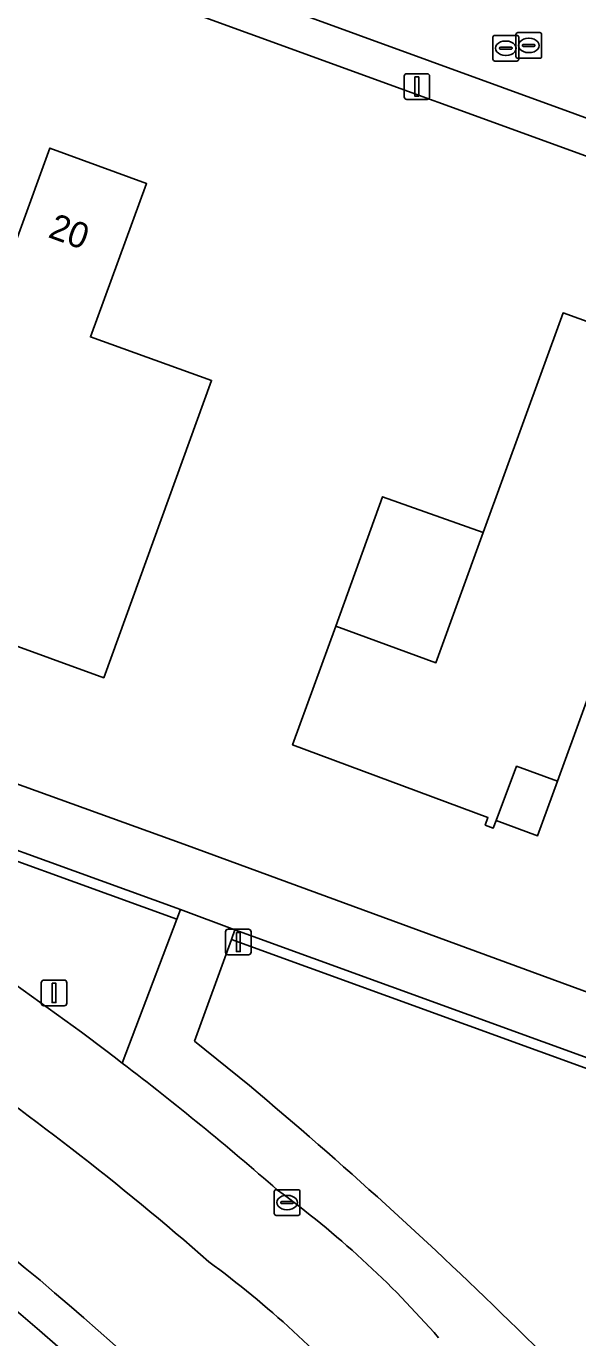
# Model space of a CAD drawing. Extents: x 155275 to 156265, y 382654 to 383635.
# Drawn here: x 156022.9 to 156044.4, y 383010.5 to 383061.5 of the extents above; entities that cross this region are included whole.
import ezdxf

# ---------------------------------------------------------------- set-up
doc = ezdxf.new("R2010")
doc.units = 0
for name, color, linetype in [('IMGEO_Berm_groen', 7, 'Continuous'), ('IMGEO_Erf', 7, 'Continuous'), ('IMGEO_Gemengd_bos', 7, 'Continuous'), ('IMGEO_Groenvoorziening', 7, 'Continuous'), ('IMGEO_Haag', 7, 'Continuous'), ('IMGEO_Kolk', 7, 'Continuous'), ('IMGEO_Lichtmast', 7, 'Continuous'), ('IMGEO_Oever', 7, 'Continuous'), ('IMGEO_Pand', 7, 'Continuous'), ('IMGEO_Pand_nummerreeks', 7, 'Continuous'), ('IMGEO_Pand_overbouw', 7, 'Continuous'), ('IMGEO_Rijbaan_lokaal_gesloten', 7, 'Continuous'), ('IMGEO_Rijbaan_lokaal_open', 7, 'Continuous'), ('IMGEO_Rioolput', 7, 'Continuous'), ('IMGEO_Voetpad_open', 7, 'Continuous'), ('IMGEO_Waterloop', 7, 'Continuous')]:
    doc.layers.add(name, color=color, linetype=linetype)

msp = doc.modelspace()

# ---------------------------------------------------------------- linework, layer by layer
at = {"layer": 'IMGEO_Berm_groen'}
for centre, radius, start, end in [((155954.164, 382926.724), 115.191, 48.82995, 55.67793), ((155941.755, 382915.711), 126.8, 45.51529, 56.31795), ((156006.856, 382981.976), 39.052, 41.1844, 53.6653)]:
    msp.add_arc(centre, radius, start, end, dxfattribs=at)
at = {"layer": 'IMGEO_Erf'}
msp.add_lwpolyline([(156053.405, 383053.282), (156024.267, 383063.882), (156019.569, 383065.592), (156008.38, 383069.647), (156007.464, 383067.127), (156003.307, 383068.627), (156000.278, 383060.307), (155999.895, 383059.254), (156003.466, 383057.943), (156002.169, 383054.409), (156003.682, 383053.857), (156000.577, 383045.339), (155991.015, 383048.81), (155993.341, 383055.226), (155994.514, 383058.459), (155993.183, 383058.932), (155987.971, 383044.488), (156029.02, 383029.675), (156070.2, 383014.578)], dxfattribs=at)
for points in [[(156025.902, 383036.158), (156019.583, 383038.444), (156021.139, 383042.693), (156021.304, 383043.145), (156019.471, 383043.812), (156019.307, 383043.361), (156018.97, 383043.484), (156023.809, 383056.763), (156027.571, 383055.384), (156025.384, 383049.419), (156030.101, 383047.727)], [(156043.787, 383050.353), (156049.467, 383048.305), (156043.574, 383032.131), (156041.974, 383032.711), (156041.182, 383030.603), (156041.071, 383030.305), (156040.756, 383030.424), (156040.862, 383030.722), (156033.253, 383033.543), (156034.938, 383038.163), (156038.838, 383036.74), (156040.679, 383041.803)]]:
    msp.add_lwpolyline(points, close=True, dxfattribs=at)
at = {"layer": 'IMGEO_Gemengd_bos'}
for points in [[(156026.625, 383021.164), (156028.751, 383026.761), (155986.946, 383041.916)], [(156073.103, 383010.641), (156030.875, 383025.972), (156029.443, 383022.019), (156031.575, 383020.289)]]:
    msp.add_lwpolyline(points, dxfattribs=at)
for centre, radius, start, end in [((155951.288, 382922.739), 123.948, 52.5684, 55.5194), ((155916.046, 382882.517), 179.8, 45.52814, 50.01859), ((155961.6, 382927.47), 115.813, 38.77261, 46.02979)]:
    msp.add_arc(centre, radius, start, end, dxfattribs=at)
at = {"layer": 'IMGEO_Groenvoorziening'}
for points in [[(155991.934, 383040.527), (155987.091, 383042.304), (155986.946, 383041.916), (156028.751, 383026.761), (156028.893, 383027.135)], [(156031.011, 383026.348), (156030.875, 383025.972), (156073.103, 383010.641), (156073.239, 383011.017)]]:
    msp.add_lwpolyline(points, close=True, dxfattribs=at)
at = {"layer": 'IMGEO_Haag'}
for points in [[(155991.934, 383040.527), (155987.091, 383042.304), (155986.946, 383041.916), (156028.751, 383026.761), (156028.893, 383027.135)], [(156031.011, 383026.348), (156030.875, 383025.972), (156073.103, 383010.641), (156073.239, 383011.017)]]:
    msp.add_lwpolyline(points, close=True, dxfattribs=at)
at = {"layer": 'IMGEO_Kolk'}
for p, q in [((156041.95, 383060.332), (156041.95, 383061.184)), ((156042.025, 383061.258), (156042.877, 383061.258)), ((156042.951, 383061.184), (156042.951, 383060.332)), ((156042.209, 383060.752), (156042.209, 383060.764)), ((156042.647, 383060.715), (156042.249, 383060.715)), ((156042.252, 383060.801), (156042.65, 383060.801)), ((156042.438, 383061.038), (156042.463, 383061.038)), ((156042.693, 383060.764), (156042.693, 383060.752)), ((156042.877, 383060.258), (156042.025, 383060.258)), ((156042.461, 383060.478), (156042.436, 383060.478)), ((156032.54, 383015.31), (156032.54, 383016.162)), ((156032.615, 383016.236), (156033.467, 383016.236)), ((156032.799, 383015.73), (156032.799, 383015.742)), ((156032.842, 383015.779), (156033.24, 383015.779)), ((156033.028, 383016.016), (156033.053, 383016.016)), ((156033.283, 383015.742), (156033.283, 383015.73)), ((156033.541, 383016.162), (156033.541, 383015.31)), ((156033.467, 383015.236), (156032.615, 383015.236)), ((156033.237, 383015.693), (156032.839, 383015.693)), ((156033.051, 383015.456), (156033.026, 383015.456))]:
    msp.add_line(p, q, dxfattribs=at)
for points in [[(156041.95, 383060.332), (156041.95, 383061.184)], [(156042.025, 383061.258), (156042.877, 383061.258)], [(156042.951, 383061.184), (156042.951, 383060.332)], [(156042.877, 383060.258), (156042.025, 383060.258)], [(156032.54, 383015.31), (156032.54, 383016.162)], [(156032.615, 383016.236), (156033.467, 383016.236)], [(156033.541, 383016.162), (156033.541, 383015.31)], [(156033.467, 383015.236), (156032.615, 383015.236)]]:
    msp.add_lwpolyline(points, dxfattribs=at)
for centre, radius, start, end in [((156042.027, 383061.182), 0.0765, 91.552, 178.448), ((156042.027, 383061.182), 0.0765, 91.552, 178.448), ((156042.875, 383061.182), 0.0765, 1.552, 88.448), ((156042.875, 383061.182), 0.0765, 1.552, 88.448), ((156042.249, 383060.761), 0.0403, 85.8775, 175.7526), ((156042.246, 383060.751), 0.0366, 178.938, 274.7102), ((156042.65, 383060.758), 0.043, 264.8664, 352.4533), ((156042.654, 383060.763), 0.0386, 1.7309, 96.639), ((156042.027, 383060.334), 0.0765, 181.552, 268.448), ((156042.027, 383060.334), 0.0765, 181.552, 268.448), ((156042.875, 383060.334), 0.0765, 271.552, 358.448), ((156042.875, 383060.334), 0.0765, 271.552, 358.448), ((156032.617, 383016.16), 0.0765, 91.552, 178.448), ((156032.617, 383016.16), 0.0765, 91.552, 178.448), ((156032.839, 383015.739), 0.0403, 85.8775, 175.7526), ((156033.244, 383015.741), 0.0386, 1.7309, 96.639), ((156033.465, 383016.16), 0.0765, 1.552, 88.448), ((156033.465, 383016.16), 0.0765, 1.552, 88.448), ((156032.617, 383015.312), 0.0765, 181.552, 268.448), ((156032.617, 383015.312), 0.0765, 181.552, 268.448), ((156032.836, 383015.729), 0.0366, 178.938, 274.7102), ((156033.24, 383015.736), 0.043, 264.8664, 352.4533), ((156033.465, 383015.312), 0.0765, 271.552, 358.448), ((156033.465, 383015.312), 0.0765, 271.552, 358.448)]:
    msp.add_arc(centre, radius, start, end, dxfattribs=at)
for centre, major_axis, ratio, start_param, end_param in [((156042.437, 383060.758), (-0.387, 0.002), 0.722429, 4.712389, 7.853982), ((156042.462, 383060.758), (-0.39, 0.002), 0.717154, 1.570796, 4.712389), ((156033.027, 383015.736), (-0.387, 0.002), 0.722429, 4.712389, 7.853982), ((156033.052, 383015.736), (-0.39, 0.002), 0.717154, 1.570796, 4.712389)]:
    msp.add_ellipse(centre, major_axis=major_axis, ratio=ratio, start_param=start_param, end_param=end_param, dxfattribs=at)
at = {"layer": 'IMGEO_Lichtmast'}
for p, q in [((156037.7, 383059.66), (156038.49, 383059.66)), ((156038.49, 383059.66), (156037.7, 383059.66)), ((156037.6, 383058.76), (156037.6, 383059.56)), ((156037.6, 383059.56), (156037.6, 383058.76)), ((156038.59, 383059.56), (156038.59, 383058.76)), ((156038.59, 383058.76), (156038.59, 383059.56)), ((156038.49, 383058.66), (156037.7, 383058.66)), ((156037.7, 383058.66), (156038.49, 383058.66)), ((156030.647, 383025.474), (156030.647, 383026.274)), ((156030.647, 383026.274), (156030.647, 383025.474)), ((156030.747, 383026.374), (156031.537, 383026.374)), ((156031.537, 383026.374), (156030.747, 383026.374)), ((156031.637, 383026.274), (156031.637, 383025.474)), ((156031.637, 383025.474), (156031.637, 383026.274)), ((156031.537, 383025.374), (156030.747, 383025.374)), ((156030.747, 383025.374), (156031.537, 383025.374)), ((156023.474, 383023.491), (156023.474, 383024.291)), ((156023.474, 383024.291), (156023.474, 383023.491)), ((156023.574, 383024.391), (156024.364, 383024.391)), ((156024.364, 383024.391), (156023.574, 383024.391)), ((156024.464, 383024.291), (156024.464, 383023.491)), ((156024.464, 383023.491), (156024.464, 383024.291)), ((156024.364, 383023.391), (156023.574, 383023.391)), ((156023.574, 383023.391), (156024.364, 383023.391))]:
    msp.add_line(p, q, dxfattribs=at)
for points in [[(156038.02, 383059.535), (156038.17, 383059.535), (156038.17, 383058.785), (156038.02, 383058.785), (156038.02, 383059.535)], [(156031.067, 383026.249), (156031.217, 383026.249), (156031.217, 383025.499), (156031.067, 383025.499), (156031.067, 383026.249)], [(156023.894, 383024.266), (156024.044, 383024.266), (156024.044, 383023.516), (156023.894, 383023.516), (156023.894, 383024.266)]]:
    msp.add_lwpolyline(points, dxfattribs=at)
for centre, start, end in [((156037.7, 383059.56), 90, 180), ((156037.7, 383059.56), 90, 180), ((156038.49, 383059.56), 0, 90), ((156038.49, 383059.56), 360, 90), ((156037.7, 383058.76), 180, 270), ((156037.7, 383058.76), 180, 270), ((156038.49, 383058.76), 270, 0), ((156038.49, 383058.76), 270, 0), ((156030.747, 383026.274), 90, 180), ((156030.747, 383026.274), 90, 180), ((156031.537, 383026.274), 0, 90), ((156031.537, 383026.274), 360, 90), ((156030.747, 383025.474), 180, 270), ((156030.747, 383025.474), 180, 270), ((156031.537, 383025.474), 270, 0), ((156031.537, 383025.474), 270, 0), ((156023.574, 383024.291), 90, 180), ((156023.574, 383024.291), 90, 180), ((156024.364, 383024.291), 0, 90), ((156024.364, 383024.291), 360, 90), ((156023.574, 383023.491), 180, 270), ((156023.574, 383023.491), 180, 270), ((156024.364, 383023.491), 270, 0), ((156024.364, 383023.491), 270, 0)]:
    msp.add_arc(centre, 0.1, start, end, dxfattribs=at)
at = {"layer": 'IMGEO_Oever'}
for centre, radius, start, end in [((155946.465, 382921.469), 117.864, 39.96943, 69.62733), ((155946.36, 382924.072), 114.397, 38.96537, 69.16379), ((155941.755, 382915.711), 126.8, 45.51529, 56.31795)]:
    msp.add_arc(centre, radius, start, end, dxfattribs=at)
at = {"layer": 'IMGEO_Pand'}
for points in [[(156019.583, 383038.444), (156025.902, 383036.158), (156030.101, 383047.727), (156025.384, 383049.419), (156027.571, 383055.384), (156023.809, 383056.763), (156018.97, 383043.484), (156019.307, 383043.361), (156019.471, 383043.812), (156021.304, 383043.145), (156021.139, 383042.693)], [(156034.938, 383038.163), (156033.253, 383033.543), (156040.862, 383030.722), (156040.756, 383030.424), (156041.071, 383030.305), (156041.182, 383030.603), (156041.974, 383032.711), (156043.574, 383032.131), (156049.467, 383048.305), (156043.787, 383050.353), (156040.679, 383041.803), (156038.838, 383036.74)]]:
    msp.add_lwpolyline(points, close=True, dxfattribs=at)
at = {"layer": 'IMGEO_Pand_overbouw'}
for points in [[(156034.938, 383038.163), (156038.838, 383036.74), (156040.679, 383041.803), (156036.759, 383043.196)], [(156043.574, 383032.131), (156041.974, 383032.711), (156041.182, 383030.603), (156042.797, 383030.008)]]:
    msp.add_lwpolyline(points, close=True, dxfattribs=at)
at = {"layer": 'IMGEO_Rijbaan_lokaal_gesloten'}
for centre, radius, start, end in [((155951.288, 382922.739), 123.948, 52.5684, 55.5194), ((155954.164, 382926.724), 115.191, 48.82995, 55.67793), ((155951.611, 382923.228), 123.364, 48.92102, 52.54971), ((156010.207, 382985.431), 38.114, 41.0752, 53.8824), ((156006.856, 382981.976), 39.052, 41.1844, 53.6653)]:
    msp.add_arc(centre, radius, start, end, dxfattribs=at)
at = {"layer": 'IMGEO_Rijbaan_lokaal_open'}
msp.add_lwpolyline([(156033.987, 383065.798), (156026.745, 383068.497), (156000.039, 383078.152), (155998.741, 383074.665), (156081.283, 383044.621), (156082.569, 383048.16)], close=True, dxfattribs=at)
at = {"layer": 'IMGEO_Rioolput'}
for p, q in [((156041.057, 383060.225), (156041.057, 383061.077)), ((156041.132, 383061.151), (156041.984, 383061.151)), ((156041.316, 383060.645), (156041.316, 383060.657)), ((156041.359, 383060.694), (156041.757, 383060.694)), ((156041.545, 383060.931), (156041.57, 383060.931)), ((156041.8, 383060.657), (156041.8, 383060.645)), ((156042.058, 383061.077), (156042.058, 383060.225)), ((156041.984, 383060.151), (156041.132, 383060.151)), ((156041.754, 383060.608), (156041.356, 383060.608)), ((156041.568, 383060.371), (156041.543, 383060.371))]:
    msp.add_line(p, q, dxfattribs=at)
for points in [[(156041.057, 383060.225), (156041.057, 383061.077)], [(156041.132, 383061.151), (156041.984, 383061.151)], [(156042.058, 383061.077), (156042.058, 383060.225)], [(156041.984, 383060.151), (156041.132, 383060.151)]]:
    msp.add_lwpolyline(points, dxfattribs=at)
for centre, radius, start, end in [((156041.134, 383061.075), 0.0765, 91.552, 178.448), ((156041.134, 383061.075), 0.0765, 91.552, 178.448), ((156041.356, 383060.654), 0.0403, 85.8775, 175.7526), ((156041.353, 383060.644), 0.0366, 178.938, 274.7102), ((156041.757, 383060.651), 0.043, 264.8664, 352.4533), ((156041.761, 383060.656), 0.0386, 1.7309, 96.639), ((156041.982, 383061.075), 0.0765, 1.552, 88.448), ((156041.982, 383061.075), 0.0765, 1.552, 88.448), ((156041.134, 383060.227), 0.0765, 181.552, 268.448), ((156041.134, 383060.227), 0.0765, 181.552, 268.448), ((156041.982, 383060.227), 0.0765, 271.552, 358.448), ((156041.982, 383060.227), 0.0765, 271.552, 358.448)]:
    msp.add_arc(centre, radius, start, end, dxfattribs=at)
for centre, major_axis, ratio, start_param, end_param in [((156041.544, 383060.651), (-0.387, 0.002), 0.722429, 4.712389, 7.853982), ((156041.569, 383060.651), (-0.39, 0.002), 0.717154, 1.570796, 4.712389)]:
    msp.add_ellipse(centre, major_axis=major_axis, ratio=ratio, start_param=start_param, end_param=end_param, dxfattribs=at)
at = {"layer": 'IMGEO_Voetpad_open'}
msp.add_lwpolyline([(155998.741, 383074.665), (155992.747, 383076.842), (155992.272, 383075.522), (155998.4, 383073.246), (156008.38, 383069.647), (156019.569, 383065.592), (156024.267, 383063.882), (156053.405, 383053.282), (156057.443, 383051.791), (156068.83, 383047.669), (156069.178, 383047.543), (156080.792, 383043.337), (156081.283, 383044.621)], close=True, dxfattribs=at)
for points in [[(156029.02, 383029.675), (155987.971, 383044.488), (155986.534, 383045.006), (155982.107, 383046.594)], [(155985.693, 383041.347), (155986.603, 383040.995), (155986.946, 383041.916), (155987.091, 383042.304), (155991.934, 383040.527), (156028.893, 383027.135), (156031.011, 383026.348), (156073.239, 383011.017), (156074.184, 383013.676), (156071.849, 383014.523), (156070.366, 383015.028), (156070.2, 383014.578), (156029.02, 383029.675)], [(156031.575, 383020.289), (156029.443, 383022.019), (156030.875, 383025.972), (156031.011, 383026.348), (156028.893, 383027.135), (156028.751, 383026.761), (156026.625, 383021.164)]]:
    msp.add_lwpolyline(points, dxfattribs=at)
for centre, radius, start, end in [((155951.611, 382923.228), 123.364, 48.92102, 52.54971), ((155916.046, 382882.517), 179.8, 45.52814, 50.01859), ((156010.207, 382985.431), 38.114, 41.0752, 53.8824), ((155961.6, 382927.47), 115.813, 38.77261, 46.02979)]:
    msp.add_arc(centre, radius, start, end, dxfattribs=at)
at = {"layer": 'IMGEO_Waterloop'}
for centre, radius, start, end in [((155946.465, 382921.469), 117.864, 39.96943, 69.62733), ((155946.36, 382924.072), 114.397, 38.96537, 69.16379)]:
    msp.add_arc(centre, radius, start, end, dxfattribs=at)

# ---------------------------------------------------------------- texts
at = {"layer": 'IMGEO_Pand_nummerreeks'}
msp.add_text('20', height=1, rotation=339.8639, dxfattribs=at).set_placement((156023.696, 383053.311))

doc.saveas('drawing.dxf')
